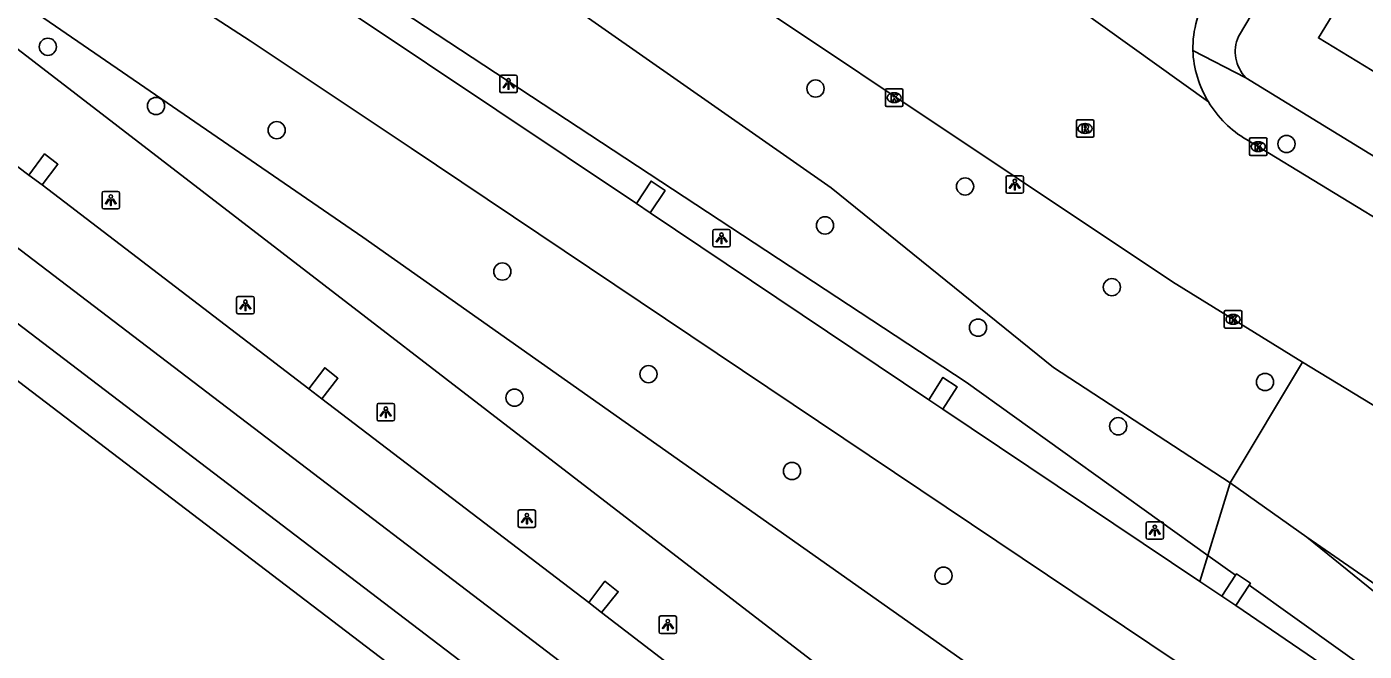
# Model space of a CAD drawing. Extents: x 158352 to 159489, y 383828 to 384597.
# Drawn here: x 158742.5 to 158818.6, y 383926.5 to 383962 of the extents above; entities that cross this region are included whole.
import ezdxf

# ---------------------------------------------------------------- set-up
doc = ezdxf.new("R2010")
doc.units = 0
for name, color, linetype in [('IMGEO_Berm_groen', 7, 'Continuous'), ('IMGEO_Boom', 7, 'Continuous'), ('IMGEO_Groenvoorziening', 7, 'Continuous'), ('IMGEO_Kolk', 7, 'Continuous'), ('IMGEO_Lichtpunt', 7, 'Continuous'), ('IMGEO_Pand', 7, 'Continuous'), ('IMGEO_Rijbaan_lokaal_open', 7, 'Continuous'), ('IMGEO_Rijbaan_regionaal_gesloten', 7, 'Continuous'), ('IMGEO_Rioolput', 7, 'Continuous'), ('IMGEO_Voetpad_open', 7, 'Continuous')]:
    doc.layers.add(name, color=color, linetype=linetype)

msp = doc.modelspace()

# ---------------------------------------------------------------- linework, layer by layer
at = {"layer": 'IMGEO_Berm_groen'}
for points in [[(158809.728, 383931.93), (158795.981, 383941.779), (158765.871, 383961.56), (158707.358, 384000), (158677.929, 384018.316), (158661.741, 384028.584), (158651.483, 384034.675), (158626.962, 384050.112), (158614.378, 384057.858), (158613.62, 384057.184)], [(158878.555, 383856.55), (158792.144, 383922.13), (158735.999, 383965.349), (158730.549, 383969.3), (158719.87, 383977.549)], [(158719.87, 383977.549), (158722.355, 383976.815), (158737.116, 383966.874), (158761.637, 383950.03), (158810.032, 383915.926), (158827.198, 383905.391), (158846.564, 383892.216), (158863.926, 383878.374), (158875.474, 383869.523), (158882.921, 383862.988), (158886.793, 383863.483)], [(158809.728, 383931.93), (158809.276, 383930.441)], [(158811.305, 383930.8), (158809.728, 383931.93)], [(158827.668, 383919.077), (158812.086, 383930.241)]]:
    msp.add_lwpolyline(points, dxfattribs=at)
at = {"layer": 'IMGEO_Boom'}
for centre in [(158743.723, 383960.865), (158787.407, 383958.489), (158749.879, 383957.498), (158756.743, 383956.122), (158814.204, 383955.336), (158795.915, 383952.915), (158787.944, 383950.702), (158769.583, 383948.078), (158804.27, 383947.189), (158796.654, 383944.886), (158777.9, 383942.238), (158812.983, 383941.792), (158770.275, 383940.9), (158804.629, 383939.276), (158786.066, 383936.729), (158794.686, 383930.774)]:
    msp.add_circle(centre, 0.489, dxfattribs=at)
at = {"layer": 'IMGEO_Groenvoorziening'}
for points in [[(158769.011, 383966.352), (158788.302, 383952.844), (158800.948, 383942.61), (158811, 383936.053)], [(158811, 383936.053), (158815.119, 383942.928)], [(158811, 383936.053), (158809.728, 383931.93)], [(158815.357, 383932.963), (158811, 383936.053)], [(158885.615, 383881.369), (158885.789, 383881.77), (158886.007, 383882.573), (158886.107, 383883.399), (158886.087, 383884.231), (158885.948, 383885.051), (158885.693, 383885.843), (158885.57, 383886.125), (158882.555, 383893.419), (158881.589, 383895.087), (158880.521, 383896.691), (158879.355, 383898.226), (158878.096, 383899.685), (158876.749, 383901.064), (158875.318, 383902.355), (158873.81, 383903.555), (158873.673, 383903.657), (158872.578, 383904.354), (158871.622, 383904.678), (158870.62, 383904.797), (158869.615, 383904.704), (158859.991, 383902.143), (158815.357, 383932.963)], [(158842.289, 383911.153), (158815.357, 383932.963)]]:
    msp.add_lwpolyline(points, dxfattribs=at)
at = {"layer": 'IMGEO_Kolk'}
for p, q in [((158791.379, 383957.541), (158791.379, 383958.393)), ((158791.454, 383958.467), (158792.306, 383958.467)), ((158791.867, 383958.247), (158791.892, 383958.247)), ((158792.38, 383958.393), (158792.38, 383957.541)), ((158792.306, 383957.467), (158791.454, 383957.467)), ((158791.89, 383957.687), (158791.865, 383957.687)), ((158812.094, 383954.755), (158812.094, 383955.607)), ((158812.169, 383955.681), (158813.021, 383955.681)), ((158812.582, 383955.461), (158812.607, 383955.461)), ((158813.095, 383955.607), (158813.095, 383954.755)), ((158813.021, 383954.681), (158812.169, 383954.681)), ((158812.605, 383954.901), (158812.58, 383954.901)), ((158810.739, 383945.86), (158811.591, 383945.86)), ((158810.664, 383944.934), (158810.664, 383945.786)), ((158811.175, 383945.08), (158811.15, 383945.08)), ((158811.152, 383945.64), (158811.177, 383945.64)), ((158811.665, 383945.786), (158811.665, 383944.934)), ((158811.591, 383944.86), (158810.739, 383944.86))]:
    msp.add_line(p, q, dxfattribs=at)
for points in [[(158791.379, 383957.541), (158791.379, 383958.393)], [(158791.454, 383958.467), (158792.306, 383958.467)], [(158791.7, 383958.167), (158791.823, 383958.167), (158791.823, 383958.016), (158791.953, 383958.167), (158792.117, 383958.167), (158791.971, 383958.016), (158792.124, 383957.767), (158791.972, 383957.767), (158791.887, 383957.931), (158791.823, 383957.864), (158791.823, 383957.767), (158791.7, 383957.767), (158791.7, 383958.167)], [(158792.38, 383958.393), (158792.38, 383957.541)], [(158792.306, 383957.467), (158791.454, 383957.467)], [(158812.094, 383954.755), (158812.094, 383955.607)], [(158812.169, 383955.681), (158813.021, 383955.681)], [(158812.415, 383955.381), (158812.538, 383955.381), (158812.538, 383955.23), (158812.668, 383955.381), (158812.832, 383955.381), (158812.686, 383955.23), (158812.839, 383954.981), (158812.687, 383954.981), (158812.602, 383955.145), (158812.538, 383955.078), (158812.538, 383954.981), (158812.415, 383954.981), (158812.415, 383955.381)], [(158813.095, 383955.607), (158813.095, 383954.755)], [(158813.021, 383954.681), (158812.169, 383954.681)], [(158810.739, 383945.86), (158811.591, 383945.86)], [(158810.664, 383944.934), (158810.664, 383945.786)], [(158810.985, 383945.56), (158811.108, 383945.56), (158811.108, 383945.409), (158811.238, 383945.56), (158811.402, 383945.56), (158811.256, 383945.409), (158811.409, 383945.16), (158811.257, 383945.16), (158811.172, 383945.324), (158811.108, 383945.257), (158811.108, 383945.16), (158810.985, 383945.16), (158810.985, 383945.56)], [(158811.665, 383945.786), (158811.665, 383944.934)], [(158811.591, 383944.86), (158810.739, 383944.86)]]:
    msp.add_lwpolyline(points, dxfattribs=at)
for centre, start, end in [((158791.456, 383958.391), 91.55205, 178.44795), ((158791.456, 383958.391), 91.55205, 178.44795), ((158792.304, 383958.391), 1.55205, 88.44795), ((158792.304, 383958.391), 1.55205, 88.44795), ((158791.456, 383957.543), 181.55205, 268.44795), ((158791.456, 383957.543), 181.55205, 268.44795), ((158792.304, 383957.543), 271.55205, 358.44795), ((158792.304, 383957.543), 271.55205, 358.44795), ((158812.171, 383955.605), 91.55205, 178.44795), ((158812.171, 383955.605), 91.55205, 178.44795), ((158813.019, 383955.605), 1.55205, 88.44795), ((158813.019, 383955.605), 1.55205, 88.44795), ((158812.171, 383954.757), 181.55205, 268.44795), ((158812.171, 383954.757), 181.55205, 268.44795), ((158813.019, 383954.757), 271.55205, 358.44795), ((158813.019, 383954.757), 271.55205, 358.44795), ((158810.741, 383945.784), 91.55205, 178.44795), ((158810.741, 383945.784), 91.55205, 178.44795), ((158811.589, 383945.784), 1.55205, 88.44795), ((158811.589, 383945.784), 1.55205, 88.44795), ((158810.741, 383944.936), 181.55205, 268.44795), ((158810.741, 383944.936), 181.55205, 268.44795), ((158811.589, 383944.936), 271.55205, 358.44795), ((158811.589, 383944.936), 271.55205, 358.44795)]:
    msp.add_arc(centre, 0.0765, start, end, dxfattribs=at)
for centre, major_axis, ratio, start_param, end_param in [((158791.866, 383957.967), (-0.387, 0.002), 0.722429, 4.712389, 7.853982), ((158791.891, 383957.967), (-0.39, 0.002), 0.717154, 1.570796, 4.712389), ((158812.581, 383955.181), (-0.387, 0.002), 0.722429, 4.712389, 7.853982), ((158812.606, 383955.181), (-0.39, 0.002), 0.717154, 1.570796, 4.712389), ((158811.151, 383945.36), (-0.387, 0.002), 0.722429, 4.712389, 7.853982), ((158811.176, 383945.36), (-0.39, 0.002), 0.717154, 1.570796, 4.712389)]:
    msp.add_ellipse(centre, major_axis=major_axis, ratio=ratio, start_param=start_param, end_param=end_param, dxfattribs=at)
at = {"layer": 'IMGEO_Lichtpunt'}
for p, q in [((158769.438, 383959.156), (158769.438, 383958.349)), ((158769.438, 383959.156), (158769.438, 383958.349)), ((158770.34, 383959.251), (158769.532, 383959.251)), ((158770.34, 383959.251), (158769.532, 383959.251)), ((158770.434, 383958.349), (158770.434, 383959.156)), ((158770.434, 383958.349), (158770.434, 383959.156)), ((158769.532, 383958.255), (158770.34, 383958.255)), ((158769.532, 383958.255), (158770.34, 383958.255)), ((158799.146, 383953.527), (158798.338, 383953.527)), ((158799.146, 383953.527), (158798.338, 383953.527)), ((158798.244, 383953.432), (158798.244, 383952.625)), ((158798.244, 383953.432), (158798.244, 383952.625)), ((158799.24, 383952.625), (158799.24, 383953.432)), ((158799.24, 383952.625), (158799.24, 383953.432)), ((158746.806, 383952.546), (158746.806, 383951.739)), ((158746.806, 383952.546), (158746.806, 383951.739)), ((158747.708, 383952.641), (158746.9, 383952.641)), ((158747.708, 383952.641), (158746.9, 383952.641)), ((158747.802, 383951.739), (158747.802, 383952.546)), ((158747.802, 383951.739), (158747.802, 383952.546)), ((158798.338, 383952.531), (158799.146, 383952.531)), ((158798.338, 383952.531), (158799.146, 383952.531)), ((158746.9, 383951.645), (158747.708, 383951.645)), ((158746.9, 383951.645), (158747.708, 383951.645)), ((158782.461, 383950.472), (158781.653, 383950.472)), ((158782.461, 383950.472), (158781.653, 383950.472)), ((158781.559, 383950.377), (158781.559, 383949.57)), ((158781.559, 383950.377), (158781.559, 383949.57)), ((158782.555, 383949.57), (158782.555, 383950.377)), ((158782.555, 383949.57), (158782.555, 383950.377)), ((158781.653, 383949.476), (158782.461, 383949.476)), ((158781.653, 383949.476), (158782.461, 383949.476)), ((158755.367, 383946.66), (158754.559, 383946.66)), ((158755.367, 383946.66), (158754.559, 383946.66)), ((158754.465, 383946.565), (158754.465, 383945.758)), ((158754.465, 383946.565), (158754.465, 383945.758)), ((158755.461, 383945.758), (158755.461, 383946.565)), ((158755.461, 383945.758), (158755.461, 383946.565)), ((158754.559, 383945.664), (158755.367, 383945.664)), ((158754.559, 383945.664), (158755.367, 383945.664)), ((158763.354, 383940.572), (158762.546, 383940.572)), ((158763.354, 383940.572), (158762.546, 383940.572)), ((158762.452, 383940.477), (158762.452, 383939.67)), ((158762.452, 383940.477), (158762.452, 383939.67)), ((158763.448, 383939.67), (158763.448, 383940.477)), ((158763.448, 383939.67), (158763.448, 383940.477)), ((158762.546, 383939.576), (158763.354, 383939.576)), ((158762.546, 383939.576), (158763.354, 383939.576)), ((158770.483, 383934.421), (158770.483, 383933.614)), ((158770.483, 383934.421), (158770.483, 383933.614)), ((158771.385, 383934.516), (158770.577, 383934.516)), ((158771.385, 383934.516), (158770.577, 383934.516)), ((158771.479, 383933.614), (158771.479, 383934.421)), ((158771.479, 383933.614), (158771.479, 383934.421)), ((158806.212, 383933.751), (158806.212, 383932.944)), ((158806.212, 383933.751), (158806.212, 383932.944)), ((158807.114, 383933.846), (158806.306, 383933.846)), ((158807.114, 383933.846), (158806.306, 383933.846)), ((158807.208, 383932.944), (158807.208, 383933.751)), ((158807.208, 383932.944), (158807.208, 383933.751)), ((158770.577, 383933.52), (158771.385, 383933.52)), ((158770.577, 383933.52), (158771.385, 383933.52)), ((158806.306, 383932.85), (158807.114, 383932.85)), ((158806.306, 383932.85), (158807.114, 383932.85)), ((158778.505, 383928.387), (158778.505, 383927.58)), ((158778.505, 383928.387), (158778.505, 383927.58)), ((158779.407, 383928.482), (158778.599, 383928.482)), ((158779.407, 383928.482), (158778.599, 383928.482)), ((158779.501, 383927.58), (158779.501, 383928.387)), ((158779.501, 383927.58), (158779.501, 383928.387)), ((158778.599, 383927.486), (158779.407, 383927.486)), ((158778.599, 383927.486), (158779.407, 383927.486))]:
    msp.add_line(p, q, dxfattribs=at)
for points in [[(158769.812, 383958.82), (158769.851, 383958.792), (158769.663, 383958.53), (158769.625, 383958.557), (158769.812, 383958.82)], [(158769.914, 383958.772), (158769.961, 383958.772), (158769.961, 383958.45), (158769.914, 383958.45), (158769.914, 383958.772)], [(158770.024, 383958.792), (158770.062, 383958.819), (158770.249, 383958.557), (158770.21, 383958.529), (158770.024, 383958.792)], [(158798.618, 383953.096), (158798.657, 383953.068), (158798.469, 383952.806), (158798.431, 383952.833), (158798.618, 383953.096)], [(158798.72, 383953.048), (158798.767, 383953.048), (158798.767, 383952.726), (158798.72, 383952.726), (158798.72, 383953.048)], [(158798.83, 383953.068), (158798.868, 383953.095), (158799.055, 383952.833), (158799.016, 383952.805), (158798.83, 383953.068)], [(158747.18, 383952.21), (158747.219, 383952.182), (158747.031, 383951.92), (158746.993, 383951.947), (158747.18, 383952.21)], [(158747.282, 383952.162), (158747.329, 383952.162), (158747.329, 383951.84), (158747.282, 383951.84), (158747.282, 383952.162)], [(158747.392, 383952.182), (158747.43, 383952.209), (158747.617, 383951.947), (158747.578, 383951.919), (158747.392, 383952.182)], [(158781.933, 383950.041), (158781.972, 383950.013), (158781.784, 383949.751), (158781.746, 383949.778), (158781.933, 383950.041)], [(158782.035, 383949.993), (158782.082, 383949.993), (158782.082, 383949.671), (158782.035, 383949.671), (158782.035, 383949.993)], [(158782.145, 383950.013), (158782.183, 383950.04), (158782.37, 383949.778), (158782.331, 383949.75), (158782.145, 383950.013)], [(158754.839, 383946.229), (158754.878, 383946.201), (158754.69, 383945.939), (158754.652, 383945.966), (158754.839, 383946.229)], [(158754.941, 383946.181), (158754.988, 383946.181), (158754.988, 383945.859), (158754.941, 383945.859), (158754.941, 383946.181)], [(158755.051, 383946.201), (158755.089, 383946.228), (158755.276, 383945.966), (158755.237, 383945.938), (158755.051, 383946.201)], [(158762.826, 383940.141), (158762.865, 383940.113), (158762.677, 383939.851), (158762.639, 383939.878), (158762.826, 383940.141)], [(158762.928, 383940.093), (158762.975, 383940.093), (158762.975, 383939.771), (158762.928, 383939.771), (158762.928, 383940.093)], [(158763.038, 383940.113), (158763.076, 383940.14), (158763.263, 383939.878), (158763.224, 383939.85), (158763.038, 383940.113)], [(158770.857, 383934.085), (158770.896, 383934.057), (158770.708, 383933.795), (158770.67, 383933.822), (158770.857, 383934.085)], [(158770.959, 383934.037), (158771.006, 383934.037), (158771.006, 383933.715), (158770.959, 383933.715), (158770.959, 383934.037)], [(158771.069, 383934.057), (158771.107, 383934.084), (158771.294, 383933.822), (158771.255, 383933.794), (158771.069, 383934.057)], [(158806.586, 383933.415), (158806.625, 383933.387), (158806.437, 383933.125), (158806.399, 383933.152), (158806.586, 383933.415)], [(158806.688, 383933.367), (158806.735, 383933.367), (158806.735, 383933.045), (158806.688, 383933.045), (158806.688, 383933.367)], [(158806.798, 383933.387), (158806.836, 383933.414), (158807.023, 383933.152), (158806.984, 383933.124), (158806.798, 383933.387)], [(158778.879, 383928.051), (158778.918, 383928.023), (158778.73, 383927.761), (158778.692, 383927.788), (158778.879, 383928.051)], [(158778.981, 383928.003), (158779.028, 383928.003), (158779.028, 383927.681), (158778.981, 383927.681), (158778.981, 383928.003)], [(158779.091, 383928.023), (158779.129, 383928.05), (158779.316, 383927.788), (158779.277, 383927.76), (158779.091, 383928.023)]]:
    msp.add_lwpolyline(points, dxfattribs=at)
for centre in [(158769.937, 383958.954), (158798.743, 383953.23), (158747.305, 383952.344), (158782.058, 383950.175), (158754.964, 383946.363), (158762.951, 383940.275), (158770.982, 383934.219), (158806.711, 383933.549), (158779.004, 383928.185)]:
    msp.add_circle(centre, 0.0994, dxfattribs=at)
for centre, start, end in [((158769.532, 383959.156), 90, 180), ((158769.532, 383959.156), 90, 180), ((158770.34, 383959.156), 0, 90), ((158770.34, 383959.156), 0, 90), ((158769.532, 383958.349), 180, 270), ((158769.532, 383958.349), 180, 270), ((158770.34, 383958.349), 270, 0), ((158770.34, 383958.349), 270, 360), ((158798.338, 383953.432), 90, 180), ((158798.338, 383953.432), 90, 180), ((158799.146, 383953.432), 0, 90), ((158799.146, 383953.432), 0, 90), ((158746.9, 383952.546), 90, 180), ((158746.9, 383952.546), 90, 180), ((158747.708, 383952.546), 0, 90), ((158747.708, 383952.546), 0, 90), ((158798.338, 383952.625), 180, 270), ((158798.338, 383952.625), 180, 270), ((158799.146, 383952.625), 270, 0), ((158799.146, 383952.625), 270, 360), ((158746.9, 383951.739), 180, 270), ((158746.9, 383951.739), 180, 270), ((158747.708, 383951.739), 270, 0), ((158747.708, 383951.739), 270, 360), ((158781.653, 383950.377), 90, 180), ((158781.653, 383950.377), 90, 180), ((158782.461, 383950.377), 0, 90), ((158782.461, 383950.377), 0, 90), ((158781.653, 383949.57), 180, 270), ((158781.653, 383949.57), 180, 270), ((158782.461, 383949.57), 270, 0), ((158782.461, 383949.57), 270, 360), ((158754.559, 383946.565), 90, 180), ((158754.559, 383946.565), 90, 180), ((158755.367, 383946.565), 0, 90), ((158755.367, 383946.565), 0, 90), ((158754.559, 383945.758), 180, 270), ((158754.559, 383945.758), 180, 270), ((158755.367, 383945.758), 270, 0), ((158755.367, 383945.758), 270, 360), ((158762.546, 383940.477), 90, 180), ((158762.546, 383940.477), 90, 180), ((158763.354, 383940.477), 0, 90), ((158763.354, 383940.477), 0, 90), ((158762.546, 383939.67), 180, 270), ((158762.546, 383939.67), 180, 270), ((158763.354, 383939.67), 270, 0), ((158763.354, 383939.67), 270, 360), ((158770.577, 383934.421), 90, 180), ((158770.577, 383934.421), 90, 180), ((158771.385, 383934.421), 0, 90), ((158771.385, 383934.421), 0, 90), ((158806.306, 383933.751), 90, 180), ((158806.306, 383933.751), 90, 180), ((158807.114, 383933.751), 0, 90), ((158807.114, 383933.751), 0, 90), ((158770.577, 383933.614), 180, 270), ((158770.577, 383933.614), 180, 270), ((158771.385, 383933.614), 270, 0), ((158771.385, 383933.614), 270, 360), ((158806.306, 383932.944), 180, 270), ((158806.306, 383932.944), 180, 270), ((158807.114, 383932.944), 270, 0), ((158807.114, 383932.944), 270, 360), ((158778.599, 383928.387), 90, 180), ((158778.599, 383928.387), 90, 180), ((158779.407, 383928.387), 0, 90), ((158779.407, 383928.387), 0, 90), ((158778.599, 383927.58), 180, 270), ((158778.599, 383927.58), 180, 270), ((158779.407, 383927.58), 270, 0), ((158779.407, 383927.58), 270, 360)]:
    msp.add_arc(centre, 0.0946, start, end, dxfattribs=at)
at = {"layer": 'IMGEO_Pand'}
msp.add_lwpolyline([(158821.699, 383957.914), (158816.018, 383961.367), (158817.576, 383963.931), (158814.431, 383965.842)], dxfattribs=at)
at = {"layer": 'IMGEO_Rijbaan_lokaal_open'}
for points in [[(158815.119, 383942.928), (158807.716, 383947.485), (158772.196, 383971.212)], [(158809.759, 383957.733), (158800.948, 383964.073)], [(158825.751, 383947.179), (158811.929, 383955.585)], [(158742.631, 383953.57), (158743.539, 383954.774), (158744.295, 383954.183), (158743.393, 383953.02)], [(158777.216, 383951.947), (158778.052, 383953.227), (158778.841, 383952.68), (158778, 383951.421)], [(158815.119, 383942.928), (158821.005, 383939.346)], [(158758.567, 383941.397), (158759.475, 383942.601), (158760.231, 383942.009), (158759.311, 383940.832)], [(158793.85, 383940.776), (158794.658, 383942.052), (158795.461, 383941.525), (158794.653, 383940.245)], [(158810.523, 383929.605), (158811.305, 383930.8)], [(158811.305, 383930.8), (158811.355, 383930.877), (158812.15, 383930.34), (158812.086, 383930.241)], [(158774.512, 383929.251), (158775.42, 383930.455), (158776.176, 383929.863), (158775.233, 383928.687)], [(158812.086, 383930.241), (158811.325, 383929.071)]]:
    msp.add_lwpolyline(points, dxfattribs=at)
for centre, radius, start, end in [((158815.385, 383960.685), 6.512, 149.58599, 180.25974), ((158815.091, 383960.945), 6.225, 182.67041, 211.06598), ((158815.087, 383960.946), 6.222, 211.08771, 239.49612)]:
    msp.add_arc(centre, radius, start, end, dxfattribs=at)
at = {"layer": 'IMGEO_Rijbaan_regionaal_gesloten'}
for points in [[(158876.311, 383847.075), (158853.2, 383864.631), (158826.26, 383885.172), (158810.298, 383897.342), (158786.867, 383915.207), (158739.488, 383951.331), (158697.831, 383983.092), (158678.288, 383997.993), (158670.924, 384003.608), (158635.896, 384030.315), (158604.629, 384054.077)], [(158872.742, 383845.398), (158840.416, 383870.111), (158712.448, 383967.648), (158601.783, 384051.997)], [(158870.149, 383844.179), (158710.894, 383965.575), (158599.607, 384050.406)], [(158809.311, 383924.969), (158764.39, 383955.088), (158755.227, 383961.2), (158745.974, 383967.224), (158723.089, 383981.844), (158660.628, 384021.748)], [(158727.395, 383965.137), (158742.631, 383953.57)], [(158761.32, 383962.566), (158777.216, 383951.947)], [(158743.393, 383953.02), (158742.631, 383953.57)], [(158743.393, 383953.02), (158758.567, 383941.397)], [(158778, 383951.421), (158777.216, 383951.947)], [(158778, 383951.421), (158793.85, 383940.776)], [(158759.311, 383940.832), (158758.567, 383941.397)], [(158759.311, 383940.832), (158774.512, 383929.251)], [(158794.653, 383940.245), (158793.85, 383940.776)], [(158794.653, 383940.245), (158809.276, 383930.441)], [(158809.276, 383930.441), (158810.523, 383929.605)], [(158775.233, 383928.687), (158774.512, 383929.251)], [(158811.325, 383929.071), (158810.523, 383929.605)], [(158775.233, 383928.687), (158790.386, 383917.062)], [(158811.325, 383929.071), (158827.089, 383918.32)]]:
    msp.add_lwpolyline(points, dxfattribs=at)
at = {"layer": 'IMGEO_Rioolput'}
for p, q in [((158802.246, 383955.79), (158802.246, 383956.642)), ((158802.321, 383956.716), (158803.173, 383956.716)), ((158802.734, 383956.496), (158802.759, 383956.496)), ((158803.247, 383956.642), (158803.247, 383955.79)), ((158802.757, 383955.936), (158802.732, 383955.936)), ((158803.173, 383955.716), (158802.321, 383955.716))]:
    msp.add_line(p, q, dxfattribs=at)
for points in [[(158802.246, 383955.79), (158802.246, 383956.642)], [(158802.321, 383956.716), (158803.173, 383956.716)], [(158803.247, 383956.642), (158803.247, 383955.79)], [(158802.835, 383956.414), (158802.583, 383956.416), (158802.583, 383956.016)], [(158802.583, 383956.016), (158802.707, 383956.016), (158802.707, 383956.178), (158802.718, 383956.178)], [(158802.761, 383956.335), (158802.707, 383956.335), (158802.707, 383956.254)], [(158802.707, 383956.254), (158802.759, 383956.254)], [(158802.765, 383956.149), (158802.836, 383956.016), (158802.976, 383956.016), (158802.911, 383956.142)], [(158803.173, 383955.716), (158802.321, 383955.716)]]:
    msp.add_lwpolyline(points, dxfattribs=at)
for centre, radius, start, end in [((158802.323, 383956.64), 0.0765, 91.55205, 178.44795), ((158802.323, 383956.64), 0.0765, 91.55205, 178.44795), ((158803.171, 383956.64), 0.0765, 1.55205, 88.44795), ((158803.171, 383956.64), 0.0765, 1.55205, 88.44795), ((158802.323, 383955.792), 0.0765, 181.55205, 268.44795), ((158802.323, 383955.792), 0.0765, 181.55205, 268.44795), ((158802.717, 383956.125), 0.0533, 26.02933, 88.69889), ((158802.743, 383956.443), 0.19, 274.7715, 282.96867), ((158802.767, 383956.239), 0.0964, 77.00612, 93.18647), ((158802.781, 383956.296), 0.0378, 276.66336, 79.67722), ((158802.834, 383956.304), 0.109, 350.36119, 89.41601), ((158802.832, 383956.304), 0.112, 277.58423, 350.98172), ((158802.816, 383956.089), 0.108, 29.51342, 73.79051), ((158803.171, 383955.792), 0.0765, 271.55205, 358.44795), ((158803.171, 383955.792), 0.0765, 271.55205, 358.44795)]:
    msp.add_arc(centre, radius, start, end, dxfattribs=at)
for centre, major_axis, ratio, start_param, end_param in [((158802.733, 383956.216), (-0.387, 0.002), 0.722429, 4.712389, 7.853982), ((158802.758, 383956.216), (-0.39, 0.002), 0.717154, 1.570796, 4.712389)]:
    msp.add_ellipse(centre, major_axis=major_axis, ratio=ratio, start_param=start_param, end_param=end_param, dxfattribs=at)
at = {"layer": 'IMGEO_Voetpad_open'}
for points in [[(158814.158, 383966.008), (158811.467, 383961.443)], [(158808.873, 383960.655), (158811.894, 383959.106)], [(158811.894, 383959.106), (158832.465, 383946.483), (158864.328, 383927.368)]]:
    msp.add_lwpolyline(points, dxfattribs=at)
msp.add_arc((158813.417, 383960.592), 2.128, 156.41565, 224.29328, dxfattribs=at)

doc.saveas('drawing.dxf')
